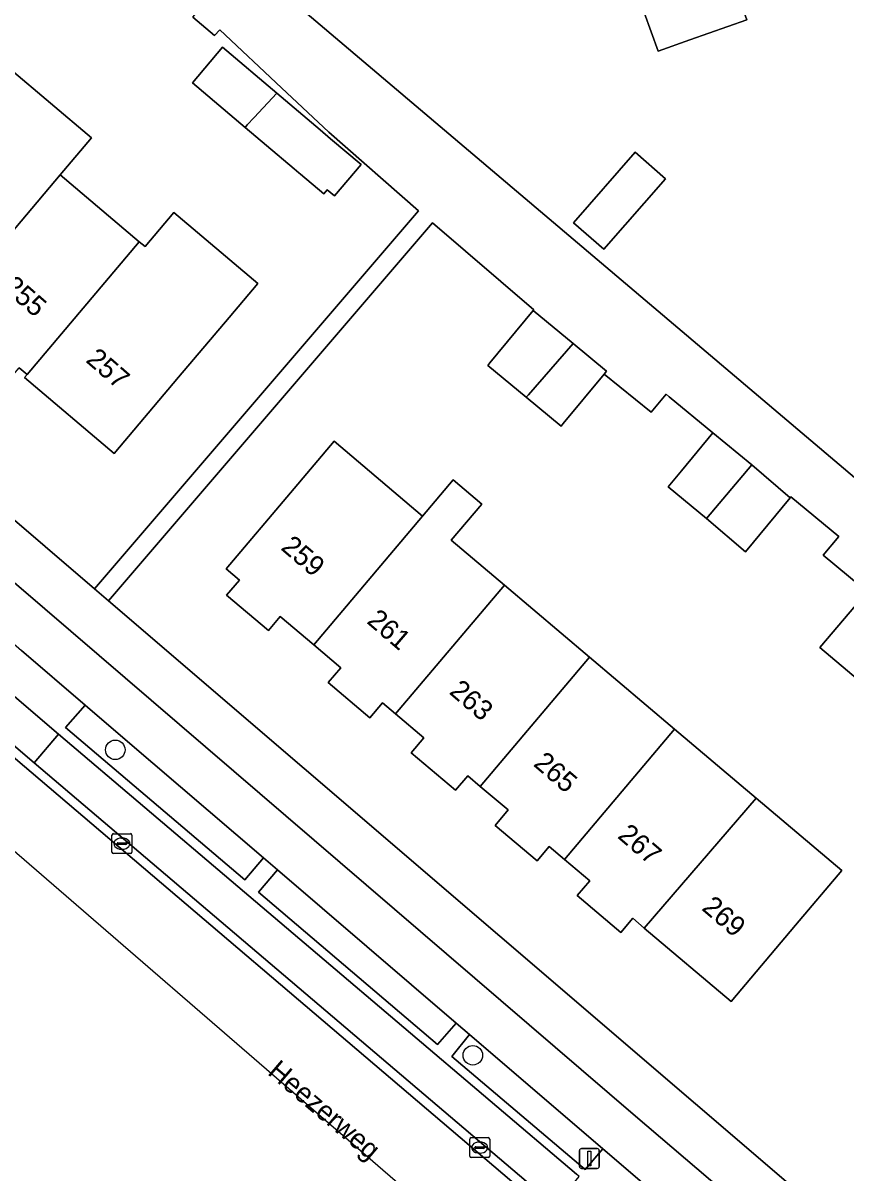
# Model space of a CAD drawing. Extents: x 162523 to 163266, y 381230 to 382050.
# Drawn here: x 162734 to 162775.2, y 381619.4 to 381677 of the extents above; entities that cross this region are included whole.
import ezdxf

# ---------------------------------------------------------------- set-up
doc = ezdxf.new("R2010")
doc.units = 0
for name, color, linetype in [('IMGEO_Berm_groen', 7, 'Continuous'), ('IMGEO_Berm_open', 7, 'Continuous'), ('IMGEO_Boom', 7, 'Continuous'), ('IMGEO_Erf', 7, 'Continuous'), ('IMGEO_Fietspad_gesloten', 7, 'Continuous'), ('IMGEO_Kolk', 7, 'Continuous'), ('IMGEO_Lichtmast', 7, 'Continuous'), ('IMGEO_Openbare_ruimte_label', 7, 'Continuous'), ('IMGEO_Pand', 7, 'Continuous'), ('IMGEO_Pand_nummerreeks', 7, 'Continuous'), ('IMGEO_Parkeervlak_open', 7, 'Continuous'), ('IMGEO_Rijbaan_lokaal_gesloten', 7, 'Continuous'), ('IMGEO_Rijbaan_lokaal_open', 7, 'Continuous'), ('IMGEO_Voetpad_open', 7, 'Continuous')]:
    doc.layers.add(name, color=color, linetype=linetype)

msp = doc.modelspace()

# ---------------------------------------------------------------- linework, layer by layer
at = {"layer": 'IMGEO_Berm_groen'}
for points in [[(162739.101, 381641.11), (162737.109, 381642.818), (162736.116, 381641.702), (162745.098, 381634.067), (162746.03, 381635.17)], [(162746.729, 381634.571), (162745.782, 381633.465), (162754.751, 381625.834), (162755.676, 381626.901)], [(162756.345, 381626.328), (162755.462, 381625.23), (162762.147, 381619.568), (162763.031, 381620.596)]]:
    msp.add_lwpolyline(points, close=True, dxfattribs=at)
at = {"layer": 'IMGEO_Berm_open'}
for points in [[(162769.637, 381614.933), (162763.031, 381620.596), (162762.147, 381619.568), (162755.462, 381625.23), (162756.345, 381626.328), (162755.676, 381626.901), (162754.751, 381625.834), (162745.782, 381633.465), (162746.729, 381634.571), (162746.03, 381635.17), (162745.098, 381634.067), (162736.116, 381641.702), (162737.109, 381642.818), (162733.918, 381645.555)], [(162732.619, 381644.053), (162735.765, 381641.379), (162761.709, 381619.331)]]:
    msp.add_lwpolyline(points, dxfattribs=at)
msp.add_lwpolyline([(162732.619, 381644.053), (162731.402, 381642.611), (162734.552, 381639.929), (162735.765, 381641.379)], close=True, dxfattribs=at)
at = {"layer": 'IMGEO_Boom'}
for centre in [(162738.609, 381640.586), (162756.518, 381625.288)]:
    msp.add_circle(centre, 0.489, dxfattribs=at)
at = {"layer": 'IMGEO_Erf'}
for points in [[(162775.358, 381704.61), (162773.427, 381703.898), (162759.719, 381698.841), (162761.312, 381694.398), (162763.112, 381689.257), (162762.115, 381688.89), (162763.84, 381684.24), (162762.819, 381683.875), (162763.711, 381681.402), (162763.98, 381680.658), (162756.398, 381677.905), (162755.212, 381681.19), (162747.24, 381678.307), (162791.576, 381640.722)], [(162708.247, 381673.791), (162737.568, 381648.656), (162753.805, 381667.586), (162749.306, 381671.531), (162746.943, 381673.752), (162743.853, 381676.657), (162743.574, 381676.361), (162742.497, 381677.285), (162743.712, 381678.731)], [(162733.311, 381674.713), (162737.42, 381671.239), (162735.853, 381669.386), (162739.813, 381666.036), (162740.099, 381665.794), (162741.549, 381667.51), (162745.757, 381663.953), (162744.306, 381662.238), (162741.781, 381659.252), (162738.552, 381655.433), (162734.06, 381659.23), (162734.192, 381659.387), (162733.793, 381659.724)], [(162776.014, 381648.723), (162774.058, 381650.335), (162774.848, 381651.268), (162772.44, 381653.253), (162772.403, 381653.208), (162770.17, 381650.499), (162768.221, 381652.181), (162766.306, 381653.761), (162766.966, 381654.562), (162768.538, 381656.47), (162766.359, 381658.267), (162766.2, 381658.396), (162765.447, 381657.508), (162763.096, 381659.412), (162761.039, 381656.928), (162760.935, 381656.803), (162759.193, 381658.246), (162757.266, 381659.842), (162757.369, 381659.967), (162759.544, 381662.595), (162759.577, 381662.635), (162754.502, 381666.987), (162738.266, 381648.058), (162797.068, 381597.652)], [(162775.817, 381644.087), (162773.9, 381645.705), (162776.267, 381648.509)]]:
    msp.add_lwpolyline(points, dxfattribs=at)
for points in [[(162763.98, 381680.658), (162765.373, 381681.09), (162765.658, 381681.193), (162765.767, 381681.233), (162765.827, 381681.255), (162766.816, 381678.514), (162769.413, 381679.439), (162769.468, 381679.287), (162770.236, 381677.161), (162767.383, 381676.146), (162765.806, 381675.584), (162765.104, 381677.524), (162765.037, 381677.71), (162764.983, 381677.862)], [(162745.109, 381671.767), (162742.478, 381673.993), (162743.987, 381675.777), (162746.696, 381673.485), (162748.867, 381671.648), (162749.396, 381671.201), (162750.921, 381669.911), (162749.587, 381668.335), (162749.226, 381668.64), (162749.051, 381668.432), (162747.886, 381669.417), (162747.808, 381669.484), (162747.571, 381669.684), (162746.181, 381670.86)], [(162766.162, 381669.195), (162763.076, 381665.659), (162761.554, 381666.987), (162764.64, 381670.523)], [(162775, 381634.547), (162772.679, 381631.802), (162769.451, 381627.983), (162765.105, 381631.659), (162764.525, 381632.149), (162763.926, 381631.441), (162761.747, 381633.283), (162762.374, 381634.024), (162761.103, 381635.099), (162760.342, 381635.742), (162759.736, 381635.025), (162757.635, 381636.802), (162758.288, 381637.574), (162756.887, 381638.758), (162756.263, 381639.286), (162755.653, 381638.565), (162753.43, 381640.444), (162754.062, 381641.191), (162752.645, 381642.389), (162751.993, 381642.94), (162751.363, 381642.195), (162749.274, 381643.96), (162749.901, 381644.702), (162748.549, 381645.845), (162746.874, 381647.261), (162746.281, 381646.56), (162744.188, 381648.329), (162744.825, 381649.082), (162744.157, 381649.647), (162747.384, 381653.464), (162749.569, 381656.048), (162754.005, 381652.298), (162755.54, 381654.113), (162756.974, 381652.9), (162755.439, 381651.085), (162758.097, 381648.838), (162762.357, 381645.236), (162766.624, 381641.629), (162770.716, 381638.169)]]:
    msp.add_lwpolyline(points, close=True, dxfattribs=at)
at = {"layer": 'IMGEO_Fietspad_gesloten'}
for points in [[(162764.671, 381622.232), (162735.085, 381647.652), (162710.008, 381669.138)], [(162710.64, 381665.545), (162711.156, 381665.102), (162733.256, 381646.123), (162733.918, 381645.555), (162737.109, 381642.818), (162739.101, 381641.11), (162746.03, 381635.17), (162746.729, 381634.571), (162755.676, 381626.901), (162756.345, 381626.328), (162763.031, 381620.596), (162769.637, 381614.933), (162771.42, 381613.405), (162777.862, 381607.933)], [(162862.139, 381539.717), (162835.26, 381562.126), (162827.852, 381568.349), (162795.857, 381595.619), (162764.671, 381622.232)]]:
    msp.add_lwpolyline(points, dxfattribs=at)
at = {"layer": 'IMGEO_Kolk'}
for p, q in [((162738.442, 381635.461), (162738.442, 381636.313)), ((162738.517, 381636.387), (162739.369, 381636.387)), ((162738.701, 381635.881), (162738.701, 381635.893)), ((162738.744, 381635.93), (162739.142, 381635.93)), ((162738.93, 381636.167), (162738.955, 381636.167)), ((162739.185, 381635.893), (162739.185, 381635.881)), ((162739.443, 381636.313), (162739.443, 381635.461)), ((162739.369, 381635.387), (162738.517, 381635.387)), ((162739.139, 381635.844), (162738.741, 381635.844)), ((162738.953, 381635.607), (162738.928, 381635.607)), ((162756.361, 381620.236), (162756.361, 381621.088)), ((162756.436, 381621.162), (162757.288, 381621.162)), ((162756.849, 381620.942), (162756.874, 381620.942)), ((162757.362, 381621.088), (162757.362, 381620.236)), ((162756.62, 381620.656), (162756.62, 381620.668)), ((162757.058, 381620.619), (162756.66, 381620.619)), ((162756.663, 381620.705), (162757.061, 381620.705)), ((162756.872, 381620.382), (162756.847, 381620.382)), ((162757.104, 381620.668), (162757.104, 381620.656)), ((162757.288, 381620.162), (162756.436, 381620.162))]:
    msp.add_line(p, q, dxfattribs=at)
for points in [[(162738.442, 381635.461), (162738.442, 381636.313)], [(162738.517, 381636.387), (162739.369, 381636.387)], [(162739.443, 381636.313), (162739.443, 381635.461)], [(162739.369, 381635.387), (162738.517, 381635.387)], [(162756.361, 381620.236), (162756.361, 381621.088)], [(162756.436, 381621.162), (162757.288, 381621.162)], [(162757.362, 381621.088), (162757.362, 381620.236)], [(162757.288, 381620.162), (162756.436, 381620.162)]]:
    msp.add_lwpolyline(points, dxfattribs=at)
for centre, radius, start, end in [((162738.519, 381636.311), 0.0765, 91.55205, 178.44795), ((162738.519, 381636.311), 0.0765, 91.55205, 178.44795), ((162738.741, 381635.89), 0.0403, 85.87752, 175.75265), ((162738.738, 381635.88), 0.0366, 178.93798, 274.71019), ((162739.142, 381635.887), 0.043, 264.86636, 352.45326), ((162739.146, 381635.892), 0.0386, 1.73085, 96.63898), ((162739.367, 381636.311), 0.0765, 1.55205, 88.44795), ((162739.367, 381636.311), 0.0765, 1.55205, 88.44795), ((162738.519, 381635.463), 0.0765, 181.55205, 268.44795), ((162738.519, 381635.463), 0.0765, 181.55205, 268.44795), ((162739.367, 381635.463), 0.0765, 271.55205, 358.44795), ((162739.367, 381635.463), 0.0765, 271.55205, 358.44795), ((162756.438, 381621.086), 0.0765, 91.55205, 178.44795), ((162756.438, 381621.086), 0.0765, 91.55205, 178.44795), ((162757.286, 381621.086), 0.0765, 1.55205, 88.44795), ((162757.286, 381621.086), 0.0765, 1.55205, 88.44795), ((162756.66, 381620.665), 0.0403, 85.87752, 175.75265), ((162756.657, 381620.655), 0.0366, 178.93798, 274.71019), ((162757.061, 381620.662), 0.043, 264.86636, 352.45326), ((162757.065, 381620.667), 0.0386, 1.73085, 96.63898), ((162756.438, 381620.238), 0.0765, 181.55205, 268.44795), ((162756.438, 381620.238), 0.0765, 181.55205, 268.44795), ((162757.286, 381620.238), 0.0765, 271.55205, 358.44795), ((162757.286, 381620.238), 0.0765, 271.55205, 358.44795)]:
    msp.add_arc(centre, radius, start, end, dxfattribs=at)
for centre, major_axis, ratio, start_param, end_param in [((162738.929, 381635.887), (-0.387, 0.002), 0.722429, 4.712389, 7.853982), ((162738.954, 381635.887), (-0.39, 0.002), 0.717154, 1.570796, 4.712389), ((162756.848, 381620.662), (-0.387, 0.002), 0.722429, 4.712389, 7.853982), ((162756.873, 381620.662), (-0.39, 0.002), 0.717154, 1.570796, 4.712389)]:
    msp.add_ellipse(centre, major_axis=major_axis, ratio=ratio, start_param=start_param, end_param=end_param, dxfattribs=at)
at = {"layer": 'IMGEO_Lichtmast'}
for p, q in [((162761.859, 381619.716), (162761.859, 381620.516)), ((162761.859, 381620.516), (162761.859, 381619.716)), ((162761.959, 381620.616), (162762.749, 381620.616)), ((162762.749, 381620.616), (162761.959, 381620.616)), ((162762.849, 381620.516), (162762.849, 381619.716)), ((162762.849, 381619.716), (162762.849, 381620.516)), ((162762.749, 381619.616), (162761.959, 381619.616)), ((162761.959, 381619.616), (162762.749, 381619.616))]:
    msp.add_line(p, q, dxfattribs=at)
msp.add_lwpolyline([(162762.279, 381620.491), (162762.429, 381620.491), (162762.429, 381619.741), (162762.279, 381619.741), (162762.279, 381620.491)], dxfattribs=at)
for centre, start, end in [((162761.959, 381620.516), 90, 180), ((162761.959, 381620.516), 90, 180), ((162762.749, 381620.516), 0, 90), ((162762.749, 381620.516), 360, 90), ((162761.959, 381619.716), 180, 270), ((162761.959, 381619.716), 180, 270), ((162762.749, 381619.716), 270, 0), ((162762.749, 381619.716), 270, 0)]:
    msp.add_arc(centre, 0.1, start, end, dxfattribs=at)
at = {"layer": 'IMGEO_Pand'}
for points in [[(162766.816, 381678.514), (162766.47, 381678.391), (162766.316, 381678.336), (162765.099, 381677.903), (162764.983, 381677.862), (162765.037, 381677.71), (162765.104, 381677.524), (162765.806, 381675.584), (162767.383, 381676.146), (162770.236, 381677.161), (162769.468, 381679.287), (162769.413, 381679.439)], [(162745.109, 381671.767), (162745.223, 381671.891), (162745.57, 381672.267), (162746.696, 381673.485), (162743.987, 381675.777), (162742.478, 381673.993)], [(162726.175, 381666.28), (162727.521, 381665.142), (162726.913, 381664.422), (162729.067, 381662.601), (162729.629, 381663.266), (162730.243, 381662.747), (162735.853, 381669.386), (162737.42, 381671.239), (162733.311, 381674.713), (162731.744, 381672.859)], [(162746.696, 381673.485), (162745.57, 381672.267), (162745.223, 381671.891), (162745.109, 381671.767), (162746.181, 381670.86), (162747.571, 381669.684), (162747.808, 381669.484), (162747.886, 381669.417), (162749.051, 381668.432), (162749.226, 381668.64), (162749.587, 381668.335), (162750.921, 381669.911), (162749.396, 381671.201), (162748.867, 381671.648)], [(162766.162, 381669.195), (162764.64, 381670.523), (162761.554, 381666.987), (162763.076, 381665.659)], [(162739.813, 381666.036), (162735.853, 381669.386), (162730.243, 381662.747), (162731.6, 381661.6), (162731.02, 381660.914), (162733.224, 381659.05), (162733.793, 381659.724), (162734.192, 381659.387)], [(162744.306, 381662.238), (162745.757, 381663.953), (162741.549, 381667.51), (162740.099, 381665.794), (162739.813, 381666.036), (162734.192, 381659.387), (162734.06, 381659.23), (162738.552, 381655.433), (162741.781, 381659.252)], [(162761.542, 381660.939), (162759.544, 381662.595), (162757.369, 381659.967), (162757.266, 381659.842), (162759.193, 381658.246), (162759.3, 381658.368)], [(162763.096, 381659.412), (162763.214, 381659.554), (162761.542, 381660.939), (162759.3, 381658.368), (162759.193, 381658.246), (162760.935, 381656.803), (162761.039, 381656.928)], [(162748.549, 381645.845), (162754.005, 381652.298), (162749.569, 381656.048), (162747.384, 381653.464), (162744.157, 381649.647), (162744.825, 381649.082), (162744.188, 381648.329), (162746.281, 381646.56), (162746.874, 381647.261)], [(162770.487, 381654.863), (162768.538, 381656.47), (162766.966, 381654.562), (162766.306, 381653.761), (162768.221, 381652.181)], [(162772.403, 381653.208), (162770.487, 381654.863), (162768.221, 381652.181), (162770.17, 381650.499)], [(162748.549, 381645.845), (162749.901, 381644.702), (162749.274, 381643.96), (162751.363, 381642.195), (162751.993, 381642.94), (162752.645, 381642.389), (162758.097, 381648.838), (162755.439, 381651.085), (162756.974, 381652.9), (162755.54, 381654.113), (162754.005, 381652.298)], [(162762.357, 381645.236), (162758.097, 381648.838), (162752.645, 381642.389), (162754.062, 381641.191), (162753.43, 381640.444), (162755.653, 381638.565), (162756.263, 381639.286), (162756.887, 381638.758)], [(162778.213, 381646.867), (162776.267, 381648.509), (162773.9, 381645.705), (162775.817, 381644.087)], [(162761.103, 381635.099), (162766.624, 381641.629), (162762.357, 381645.236), (162756.887, 381638.758), (162758.288, 381637.574), (162757.635, 381636.802), (162759.736, 381635.025), (162760.342, 381635.742)], [(162761.103, 381635.099), (162762.374, 381634.024), (162761.747, 381633.283), (162763.926, 381631.441), (162764.525, 381632.149), (162765.105, 381631.659), (162770.716, 381638.169), (162766.624, 381641.629)], [(162770.716, 381638.169), (162765.105, 381631.659), (162769.451, 381627.983), (162772.679, 381631.802), (162775, 381634.547)]]:
    msp.add_lwpolyline(points, close=True, dxfattribs=at)
at = {"layer": 'IMGEO_Parkeervlak_open'}
msp.add_lwpolyline([(162735.765, 381641.379), (162734.552, 381639.929), (162760.637, 381617.746), (162761.85, 381619.211), (162761.709, 381619.331)], close=True, dxfattribs=at)
at = {"layer": 'IMGEO_Rijbaan_lokaal_gesloten'}
for points in [[(162686.547, 381680.794), (162685.778, 381681.402), (162685.107, 381681.944), (162682.885, 381679.37), (162760.917, 381611.835), (162778.081, 381596.98), (162839.254, 381546.589), (162849.76, 381538.009)], [(162838.874, 381550.696), (162834.758, 381554.093), (162791.516, 381590.924), (162760.162, 381617.53), (162731.009, 381642.342), (162708.69, 381661.323), (162708.35, 381661.621), (162703.383, 381665.914), (162702.936, 381666.297)]]:
    msp.add_lwpolyline(points, dxfattribs=at)
at = {"layer": 'IMGEO_Rijbaan_lokaal_open'}
msp.add_lwpolyline([(162767.29, 381612.096), (162760.637, 381617.746), (162734.552, 381639.929), (162731.402, 381642.611), (162708.984, 381661.688), (162708.69, 381661.323), (162731.009, 381642.342), (162760.162, 381617.53), (162791.516, 381590.924), (162834.758, 381554.093), (162838.874, 381550.696)], dxfattribs=at)
at = {"layer": 'IMGEO_Voetpad_open'}
for points in [[(162791.576, 381640.722), (162747.24, 381678.307)], [(162742.497, 381677.285), (162743.574, 381676.361), (162743.853, 381676.657), (162746.943, 381673.752), (162749.306, 381671.531), (162753.805, 381667.586), (162737.568, 381648.656), (162738.266, 381648.058), (162754.502, 381666.987), (162759.577, 381662.635), (162759.544, 381662.595), (162761.542, 381660.939), (162763.214, 381659.554), (162763.096, 381659.412), (162765.447, 381657.508), (162766.2, 381658.396), (162766.359, 381658.267), (162768.538, 381656.47), (162770.487, 381654.863), (162772.403, 381653.208), (162772.44, 381653.253), (162774.848, 381651.268), (162774.058, 381650.335), (162776.014, 381648.723)], [(162833.576, 381566.971), (162832.559, 381567.833), (162832.354, 381568.007), (162832.233, 381567.778), (162801.265, 381594.087), (162800.385, 381594.834), (162797.068, 381597.652), (162738.266, 381648.058), (162737.568, 381648.656), (162708.247, 381673.791)], [(162710.008, 381669.138), (162735.085, 381647.652), (162764.671, 381622.232), (162795.857, 381595.619), (162827.852, 381568.349), (162835.26, 381562.126), (162862.139, 381539.717)]]:
    msp.add_lwpolyline(points, dxfattribs=at)

# ---------------------------------------------------------------- texts
at = {"layer": 'IMGEO_Openbare_ruimte_label'}
msp.add_text('Heezerweg', height=1, rotation=319.66603, dxfattribs=at).set_placement((162746.19, 381624.364))
at = {"layer": 'IMGEO_Pand_nummerreeks'}
for s, rotation, p in [('255', 318.93611, (162732.929, 381663.675)), ('257', 318.93611, (162737.088, 381660.05)), ('259', 319.42035, (162746.857, 381650.652)), ('261', 319.42035, (162751.159, 381646.968)), ('263', 319.42035, (162755.289, 381643.431)), ('265', 319.42035, (162759.504, 381639.82)), ('267', 319.42035, (162763.72, 381636.21)), ('269', 319.42035, (162767.936, 381632.599))]:
    msp.add_text(s, height=1, rotation=rotation, dxfattribs=at).set_placement(p)

doc.saveas('drawing.dxf')
